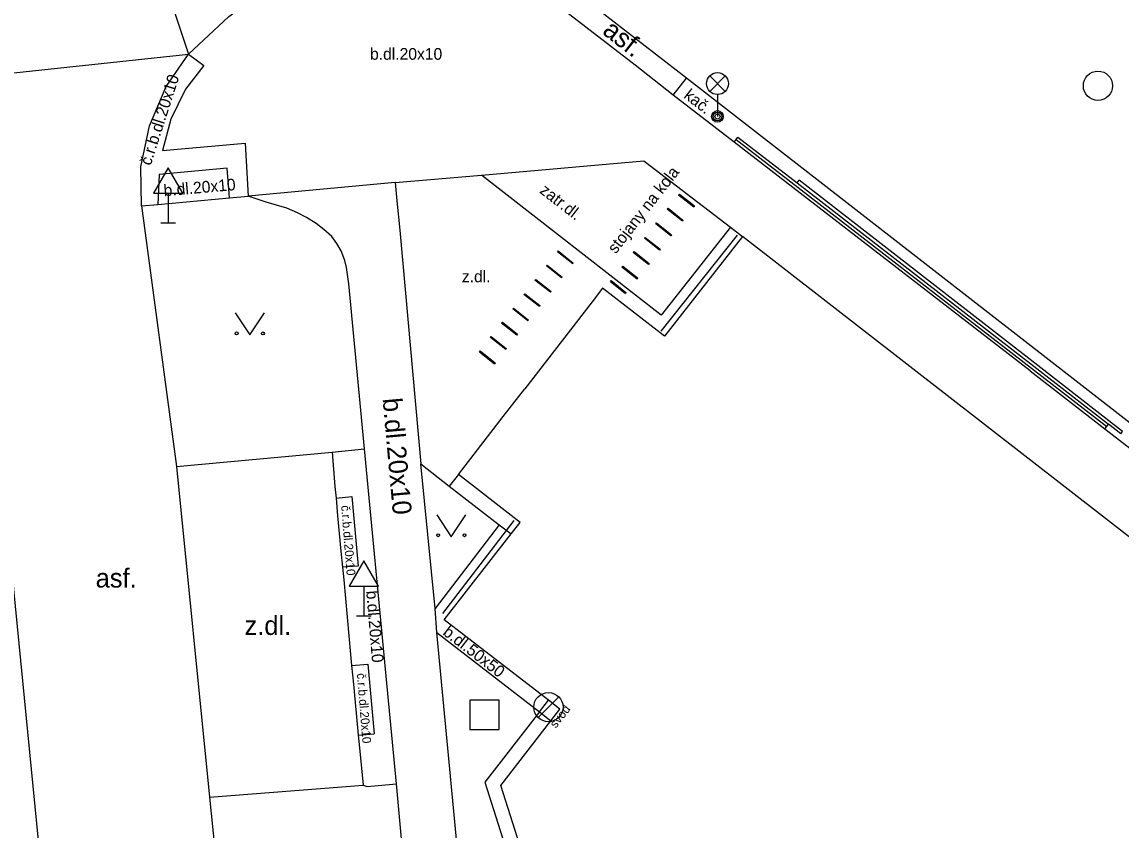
# Model space of a CAD drawing. Extents: x -598932 to -598196, y -1162207 to -1161504.
# Drawn here: x -598804.12 to -598766.54, y -1162101.35 to -1162073.72 of the extents above; entities that cross this region are included whole.
import ezdxf

# ---------------------------------------------------------------- set-up
doc = ezdxf.new("R2010")
doc.units = 0
for name, color, linetype in [('Level 26', 7, 'Continuous'), ('Level 27', 7, 'Continuous'), ('Level 33', 7, 'Continuous'), ('Level 34', 7, 'Continuous'), ('Level 36', 7, 'Continuous'), ('specificka linie pasportu komunikaci', 7, 'Continuous'), ('TM - budovy zdene_ betonove - VP', 7, 'Continuous'), ('TM - chodniky - VP', 7, 'Continuous'), ('TM - hranice souvisleho porostu (skupiny stromu_ kere)', 7, 'Continuous'), ('TM - komunikace - VP', 7, 'Continuous'), ('TM - plot dreveny_ kovovy - VP', 7, 'Continuous'), ('TM - pomocna konstrukcna linie', 7, 'Continuous'), ('TM - popis povrchu', 7, 'Continuous'), ('TM - poznamka', 7, 'Continuous'), ('TM - predmet maleho rozsahu (zamereny obvodem)', 7, 'Continuous'), ('TM - rozhrani mezi zpev. plochami mezi sebou - VP', 7, 'Continuous'), ('TM - rozhrani ploch obecne - VP', 7, 'Continuous'), ('TM - vstup do budovy - zdene_ betonove', 7, 'Continuous'), ('TM - zabradli - VP', 7, 'Continuous')]:
    doc.layers.add(name, color=color, linetype=linetype)

msp = doc.modelspace()

# ---------------------------------------------------------------- linework, layer by layer
at = {"layer": 'Level 26'}
msp.add_lwpolyline([(-598788.81, -1162097.91), (-598787.81, -1162097.91), (-598787.81, -1162096.91), (-598788.81, -1162096.91)], close=True, dxfattribs=at)
at = {"layer": 'Level 27'}
msp.add_line((-598786.474, -1162097.503), (-598785.767, -1162096.796), dxfattribs=at)
for centre in [(-598767.33, -1162075.9), (-598786.12, -1162097.15)]:
    msp.add_circle(centre, 0.5, dxfattribs=at)
at = {"layer": 'Level 33'}
for p, q in [((-598780.605, -1162076.09), (-598780.075, -1162075.56)), ((-598780.605, -1162075.56), (-598780.075, -1162076.09)), ((-598780.34, -1162076.2), (-598780.34, -1162076.95))]:
    msp.add_line(p, q, dxfattribs=at)
for centre, radius in [((-598780.34, -1162075.825), 0.375), ((-598780.34, -1162076.95), 0.2), ((-598780.34, -1162076.95), 0.145), ((-598780.34, -1162076.95), 0.0876)]:
    msp.add_circle(centre, radius, dxfattribs=at)
at = {"layer": 'Level 34'}
for p, q in [((-598799.12, -1162079.572), (-598799.12, -1162080.59)), ((-598799.37, -1162080.59), (-598798.87, -1162080.59)), ((-598792.43, -1162093.012), (-598792.43, -1162094.03)), ((-598792.68, -1162094.03), (-598792.18, -1162094.03))]:
    msp.add_line(p, q, dxfattribs=at)
for points in [[(-598799.62, -1162079.572), (-598798.62, -1162079.572), (-598799.12, -1162078.706)], [(-598792.93, -1162093.012), (-598791.93, -1162093.012), (-598792.43, -1162092.146)]]:
    msp.add_lwpolyline(points, close=True, dxfattribs=at)
at = {"layer": 'Level 36'}
for points in [[(-598796.83, -1162083.67), (-598796.33, -1162084.42), (-598795.83, -1162083.67)], [(-598789.94, -1162090.57), (-598789.44, -1162091.32), (-598788.94, -1162090.57)]]:
    msp.add_lwpolyline(points, dxfattribs=at)
for centre in [(-598796.78, -1162084.37), (-598795.881, -1162084.37), (-598789.89, -1162091.27), (-598788.991, -1162091.27)]:
    msp.add_circle(centre, 0.05, dxfattribs=at)
at = {"layer": 'specificka linie pasportu komunikaci'}
for points in [[(-598803.87, -1162058.48), (-598798.43, -1162074.82)], [(-598806.76, -1162075.71), (-598798.43, -1162074.82)], [(-598789.2, -1162089.19), (-598789.51, -1162089.59)]]:
    msp.add_lwpolyline(points, dxfattribs=at)
at = {"layer": 'TM - budovy zdene_ betonove - VP'}
for points in [[(-598744.91, -1162107.92), (-598779.49, -1162081.05), (-598782.15, -1162084.46), (-598784.27, -1162082.82), (-598784.63, -1162083.29), (-598786.93, -1162086.26)], [(-598789.2, -1162089.19), (-598787.67, -1162087.21)], [(-598785.73, -1162097.22), (-598786.12, -1162096.91), (-598789.68, -1162094.16), (-598787.39, -1162091.22), (-598787.09, -1162090.84), (-598789.2, -1162089.19)], [(-598772.6, -1162118.46), (-598772.88, -1162118.24), (-598778.66, -1162113.76), (-598784.84, -1162108.96), (-598787.75, -1162099.83), (-598786.04, -1162097.62), (-598785.73, -1162097.22)]]:
    msp.add_lwpolyline(points, dxfattribs=at)
at = {"layer": 'TM - chodniky - VP'}
for points in [[(-598779.77, -1162077.83), (-598781.85, -1162076.22), (-598783.16, -1162075.2), (-598785.68, -1162073.24), (-598786.49, -1162072.64), (-598786.41, -1162072.52)], [(-598769.65, -1162085.65), (-598778.02, -1162079.18), (-598779.77, -1162077.83)], [(-598797.02, -1162079.73), (-598796.39, -1162079.67)], [(-598792.41, -1162088.32), (-598792.95, -1162082.67), (-598793.02, -1162082.11), (-598793.08, -1162081.88), (-598793.21, -1162081.55), (-598793.36, -1162081.29), (-598793.53, -1162081.05), (-598793.8, -1162080.81), (-598794.06, -1162080.61), (-598794.39, -1162080.4), (-598794.7, -1162080.24), (-598795.07, -1162080.09), (-598795.77, -1162079.88), (-598796.39, -1162079.67)], [(-598800.03, -1162080.01), (-598799.47, -1162079.96)], [(-598799.47, -1162079.96), (-598797.02, -1162079.73)], [(-598769.65, -1162085.65), (-598767.1, -1162087.63)], [(-598767.1, -1162087.63), (-598765.49, -1162088.88)], [(-598793.52, -1162088.43), (-598792.41, -1162088.32)], [(-598790.48, -1162088.83), (-598789.51, -1162089.59)], [(-598789.99, -1162093.78), (-598790.48, -1162088.83)], [(-598788.97, -1162104.79), (-598789.93, -1162094.6), (-598789.99, -1162093.78)], [(-598792.46, -1162099.82), (-598792.32, -1162099.86)], [(-598792.32, -1162099.86), (-598791.31, -1162099.77)], [(-598790.81, -1162105.29), (-598791.31, -1162099.77)]]:
    msp.add_lwpolyline(points, dxfattribs=at)
at = {"layer": 'TM - hranice souvisleho porostu (skupiny stromu_ kere)'}
msp.add_lwpolyline([(-598779.89, -1162080.74), (-598782.26, -1162083.74), (-598788.41, -1162078.96)], dxfattribs=at)
at = {"layer": 'TM - komunikace - VP'}
for points in [[(-598798.43, -1162074.82), (-598797.05, -1162073.53), (-598795.66, -1162072.52), (-598794.2, -1162071.68), (-598792.68, -1162070.99), (-598791.76, -1162070.75), (-598790.76, -1162070.68), (-598789.82, -1162070.7), (-598788.96, -1162070.87), (-598788.14, -1162071.32)], [(-598800.03, -1162080.01), (-598800.06, -1162078.67), (-598799.76, -1162077.27), (-598799.19, -1162075.92), (-598798.43, -1162074.82)], [(-598800.03, -1162080.01), (-598798.84, -1162088.92)], [(-598798.84, -1162088.92), (-598793.52, -1162088.43)], [(-598793.52, -1162088.43), (-598793.42, -1162089.6)], [(-598797.94, -1162159.08), (-598802.44, -1162113.12), (-598803.25, -1162104.84), (-598804.76, -1162089.4)], [(-598793.42, -1162089.6), (-598793.38, -1162090), (-598793.33, -1162090.61)], [(-598793.33, -1162090.61), (-598793.22, -1162091.81), (-598793.16, -1162092.36), (-598793.12, -1162092.8), (-598792.89, -1162095.35), (-598792.85, -1162095.73), (-598792.78, -1162096.36), (-598792.62, -1162098.11), (-598792.58, -1162098.54), (-598792.46, -1162099.82)], [(-598797.71, -1162100.23), (-598792.46, -1162099.82)], [(-598797.71, -1162100.23), (-598796.8, -1162109.18), (-598795.2, -1162111.51), (-598793.14, -1162113.68), (-598791.04, -1162115.28), (-598788.3, -1162116.88), (-598786.33, -1162117.19), (-598784.33, -1162117.2), (-598782.26, -1162117.41), (-598780.93, -1162117.62), (-598779.81, -1162117.84), (-598778.38, -1162118.31), (-598776.86, -1162118.97), (-598773.94, -1162120.54)]]:
    msp.add_lwpolyline(points, dxfattribs=at)
at = {"layer": 'TM - plot dreveny_ kovovy - VP'}
msp.add_lwpolyline([(-598687.05, -1162043.92), (-598727.7, -1162096.43), (-598737.84, -1162109.52), (-598781.4, -1162075.64), (-598785.64, -1162072.35)], dxfattribs=at)
at = {"layer": 'TM - pomocna konstrukcna linie'}
for points in [[(-598781.67, -1162079.63), (-598781.64, -1162079.61), (-598781.13, -1162080), (-598781.15, -1162080.04)], [(-598782.06, -1162080.12), (-598782.03, -1162080.09), (-598781.52, -1162080.5), (-598781.54, -1162080.53)], [(-598782.45, -1162080.62), (-598782.43, -1162080.59), (-598781.91, -1162081), (-598781.93, -1162081.03)], [(-598782.84, -1162081.11), (-598782.81, -1162081.09), (-598782.3, -1162081.49), (-598782.32, -1162081.52)], [(-598785.81, -1162081.57), (-598785.79, -1162081.54), (-598785.28, -1162081.95), (-598785.29, -1162081.98)], [(-598783.22, -1162081.6), (-598783.19, -1162081.57), (-598782.68, -1162081.98), (-598782.7, -1162082.01)], [(-598786.19, -1162082.06), (-598786.16, -1162082.03), (-598785.65, -1162082.44), (-598785.67, -1162082.47)], [(-598783.61, -1162082.1), (-598783.58, -1162082.07), (-598783.07, -1162082.47), (-598783.09, -1162082.51)], [(-598786.58, -1162082.55), (-598786.55, -1162082.52), (-598786.03, -1162082.93), (-598786.05, -1162082.96)], [(-598784, -1162082.59), (-598783.97, -1162082.56), (-598783.47, -1162082.97), (-598783.48, -1162083)], [(-598786.96, -1162083.04), (-598786.93, -1162083.02), (-598786.41, -1162083.41), (-598786.43, -1162083.45)], [(-598787.34, -1162083.53), (-598787.32, -1162083.5), (-598786.81, -1162083.91), (-598786.82, -1162083.94)], [(-598787.72, -1162084.02), (-598787.69, -1162083.98), (-598787.18, -1162084.39), (-598787.2, -1162084.43)], [(-598788.1, -1162084.51), (-598788.08, -1162084.48), (-598787.56, -1162084.89), (-598787.58, -1162084.92)], [(-598788.48, -1162085), (-598788.45, -1162084.97), (-598787.94, -1162085.38), (-598787.96, -1162085.41)]]:
    msp.add_lwpolyline(points, dxfattribs=at)
at = {"layer": 'TM - predmet maleho rozsahu (zamereny obvodem)'}
for points in [[(-598781.67, -1162079.63), (-598781.15, -1162080.04)], [(-598781.54, -1162080.53), (-598782.06, -1162080.12)], [(-598781.93, -1162081.03), (-598782.45, -1162080.62)], [(-598782.32, -1162081.52), (-598782.84, -1162081.11)], [(-598785.81, -1162081.57), (-598785.29, -1162081.98)], [(-598782.7, -1162082.01), (-598783.22, -1162081.6)], [(-598785.67, -1162082.47), (-598786.19, -1162082.06)], [(-598783.09, -1162082.51), (-598783.61, -1162082.1)], [(-598786.05, -1162082.96), (-598786.58, -1162082.55)], [(-598784, -1162082.59), (-598783.48, -1162083)], [(-598786.43, -1162083.45), (-598786.96, -1162083.04)], [(-598786.82, -1162083.94), (-598787.34, -1162083.53)], [(-598787.2, -1162084.43), (-598787.72, -1162084.02)], [(-598787.58, -1162084.92), (-598788.1, -1162084.51)], [(-598788.48, -1162085), (-598787.96, -1162085.41)]]:
    msp.add_lwpolyline(points, dxfattribs=at)
at = {"layer": 'TM - rozhrani mezi zpev. plochami mezi sebou - VP'}
for points in [[(-598798.43, -1162074.82), (-598797.9, -1162075.21), (-598798.53, -1162076.02), (-598799.03, -1162077.04), (-598799.32, -1162078.11), (-598796.49, -1162077.86), (-598796.39, -1162079.67)], [(-598797.02, -1162079.73), (-598797.11, -1162078.72), (-598799.43, -1162078.93), (-598799.47, -1162079.96)], [(-598791.36, -1162079.21), (-598796.39, -1162079.67)], [(-598791.31, -1162099.77), (-598791.67, -1162096.09), (-598792.41, -1162088.32)], [(-598798.84, -1162088.92), (-598797.71, -1162100.23)], [(-598793.38, -1162090), (-598792.84, -1162089.95)], [(-598792.84, -1162089.95), (-598792.63, -1162092.33), (-598793.16, -1162092.36)], [(-598792.85, -1162095.73), (-598792.3, -1162095.68), (-598792.08, -1162098.06)], [(-598792.62, -1162098.11), (-598792.08, -1162098.06)]]:
    msp.add_lwpolyline(points, dxfattribs=at)
at = {"layer": 'TM - rozhrani ploch obecne - VP'}
for points in [[(-598781.85, -1162076.22), (-598781.4, -1162075.64)], [(-598779.77, -1162077.83), (-598779.7, -1162077.74), (-598779.64, -1162077.66)], [(-598779.7, -1162077.74), (-598767.03, -1162087.55)], [(-598779.64, -1162077.66), (-598777.62, -1162079.22)], [(-598791.36, -1162079.21), (-598788.41, -1162078.96), (-598782.86, -1162078.47), (-598779.89, -1162080.74), (-598779.49, -1162081.05)], [(-598791.36, -1162079.21), (-598791.3, -1162079.83), (-598791.2, -1162080.84), (-598790.48, -1162088.83)], [(-598777.62, -1162079.22), (-598777.55, -1162079.13)], [(-598777.62, -1162079.22), (-598769.52, -1162085.49)], [(-598766.55, -1162087.8), (-598766.49, -1162087.72), (-598769.49, -1162085.39), (-598777.55, -1162079.13)], [(-598769.52, -1162085.49), (-598766.97, -1162087.47)], [(-598767.1, -1162087.63), (-598767.03, -1162087.55), (-598766.97, -1162087.47)], [(-598766.55, -1162087.8), (-598766.97, -1162087.47)], [(-598789.51, -1162089.59), (-598787.8, -1162090.91)], [(-598787.8, -1162090.91), (-598789.99, -1162093.78)], [(-598787.8, -1162090.91), (-598787.39, -1162091.22)], [(-598789.93, -1162094.6), (-598786.43, -1162097.31), (-598788.3, -1162099.72), (-598785.38, -1162108.92)], [(-598786.43, -1162097.31), (-598786.12, -1162096.91)], [(-598786.43, -1162097.31), (-598786.04, -1162097.62)]]:
    msp.add_lwpolyline(points, dxfattribs=at)
at = {"layer": 'TM - vstup do budovy - zdene_ betonove'}
msp.add_lwpolyline([(-598787.67, -1162087.21), (-598786.93, -1162086.26)], dxfattribs=at)
at = {"layer": 'TM - zabradli - VP'}
for points in [[(-598779.67, -1162081.01), (-598782.28, -1162084.29)], [(-598787.3, -1162090.77), (-598789.74, -1162093.95)]]:
    msp.add_lwpolyline(points, dxfattribs=at)

# ---------------------------------------------------------------- texts
at = {"layer": 'TM - popis povrchu'}
for s, height, rotation, p in [('asf.', 0.65, 322.125, (-598784.31, -1162074.1)), ('č.r.b.dl.20x10', 0.4, 72.17, (-598799.72, -1162078.65)), ('kač.', 0.4, 322.2487, (-598781.52, -1162076.29)), ('b.dl.20x10', 0.4, 5, (-598799.26, -1162079.68)), ('zatr.dl.', 0.4, 322.1647, (-598786.45, -1162079.54)), ('b.dl.20x10', 0.65, 275.1098, (-598791.79, -1162086.6)), ('č.r.b.dl.20x10', 0.3, 274.643, (-598793.21, -1162090.26)), ('b.dl.20x10', 0.4, 274.6783, (-598792.35, -1162093.18)), ('b.dl.50x50', 0.4, 322.2429, (-598789.76, -1162094.65)), ('č.r.b.dl.20x10', 0.3, 274.643, (-598792.67, -1162096))]:
    msp.add_text(s, height=height, rotation=rotation, dxfattribs=at).set_placement(p)
for s, height, p in [('b.dl.20x10', 0.4, (-598792.22, -1162075.01)), ('z.dl.', 0.4, (-598789.08, -1162082.62)), ('asf.', 0.65, (-598801.6, -1162093.06)), ('z.dl.', 0.65, (-598796.51, -1162094.68))]:
    msp.add_text(s, height=height, dxfattribs=at).set_placement(p)
at = {"layer": 'TM - poznamka'}
for s, height, p in [('stojany na kola', 0.4, (-598783.82, -1162081.67)), ('svod', 0.3, (-598785.87, -1162097.89))]:
    msp.add_text(s, height=height, rotation=52, dxfattribs=at).set_placement(p)

doc.saveas('drawing.dxf')
